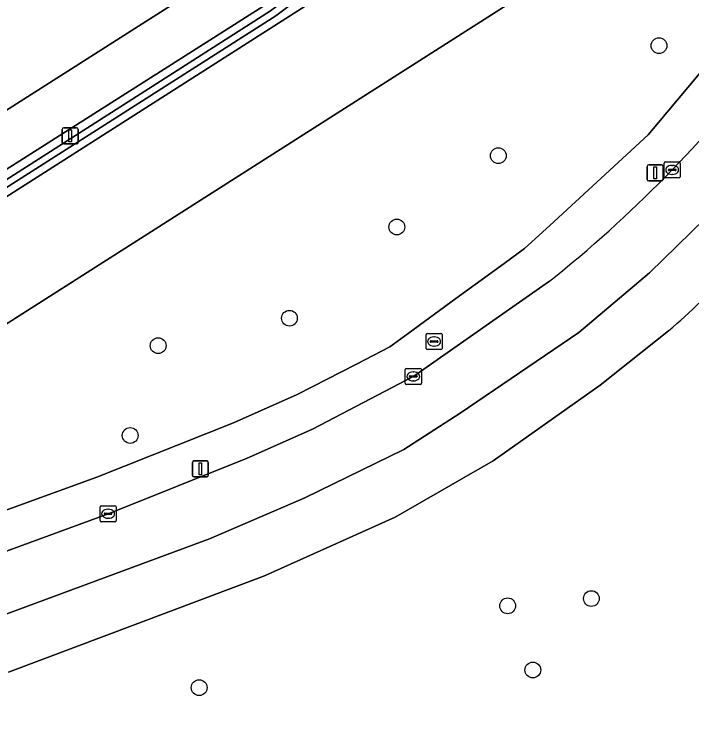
# Model space of a CAD drawing. Extents: x 161477 to 163040, y 383680 to 384871.
# Drawn here: x 162757.7 to 162799.71, y 384187.31 to 384231.75 of the extents above; entities that cross this region are included whole.
import ezdxf

# ---------------------------------------------------------------- set-up
doc = ezdxf.new("R2010")
doc.units = 0
for name, color, linetype in [('IMGEO_Berm_groen', 7, 'Continuous'), ('IMGEO_Berm_open', 7, 'Continuous'), ('IMGEO_Boom', 7, 'Continuous'), ('IMGEO_Fietspad_open', 7, 'Continuous'), ('IMGEO_Kolk', 7, 'Continuous'), ('IMGEO_Lichtmast', 7, 'Continuous'), ('IMGEO_Muur', 7, 'Continuous'), ('IMGEO_Rijbaan_lokaal_gesloten', 7, 'Continuous'), ('IMGEO_Rioolput', 7, 'Continuous')]:
    doc.layers.add(name, color=color, linetype=linetype)

msp = doc.modelspace()

# ---------------------------------------------------------------- linework, layer by layer
at = {"layer": 'IMGEO_Berm_groen'}
for points in [[(162719.917, 384202.066), (162771.611, 384234.986), (162775.495, 384237.856), (162779.29, 384241.257), (162782.718, 384245.18), (162785.955, 384250), (162788.468, 384253.741), (162790.846, 384259.717), (162787.902, 384260.811), (162789.21, 384264.703), (162790.459, 384270.654), (162790.712, 384275.611), (162790.111, 384285.695), (162789.667, 384287.848), (162769.683, 384350.356), (162764.739, 384366.211)], [(162785.094, 384214.111), (162788.072, 384216.285), (162789.353, 384217.22), (162790.909, 384218.65), (162797.016, 384224.261), (162801.934, 384230.137), (162807.132, 384238.152), (162810.448, 384244.753)], [(162807.058, 384244.367), (162806.827, 384244.221), (162804.914, 384242.955), (162740.876, 384202.134), (162728.183, 384194.06), (162727.443, 384193.677), (162725.567, 384192.746), (162726.577, 384189.869), (162762.818, 384203.024), (162771.283, 384206.403), (162775.251, 384208.154), (162778.93, 384210.051), (162780.986, 384211.111), (162782.117, 384211.937), (162785.094, 384214.111)], [(162807.132, 384238.152), (162801.934, 384230.137), (162797.016, 384224.261), (162790.909, 384218.65), (162789.353, 384217.22), (162788.072, 384216.285), (162785.094, 384214.111), (162782.117, 384211.937), (162780.986, 384211.111), (162778.93, 384210.051), (162775.251, 384208.154), (162771.283, 384206.403), (162762.818, 384203.024), (162726.577, 384189.869)], [(162734.631, 384190.167), (162763.576, 384200.784), (162772.131, 384204.201), (162776.199, 384206.012), (162782.483, 384209.301), (162790.898, 384215.194)], [(162798.28, 384212.109), (162794.039, 384208.745), (162787.397, 384204.039), (162781.311, 384200.558), (162773.215, 384196.908), (162757.346, 384190.931)]]:
    msp.add_lwpolyline(points, dxfattribs=at)
for centre, radius, start, end in [((162740.629, 384278.242), 80.635, 308.56553, 322.31196), ((162738.982, 384279.733), 89.941, 311.24671, 314.69401)]:
    msp.add_arc(centre, radius, start, end, dxfattribs=at)
at = {"layer": 'IMGEO_Berm_open'}
for points in [[(162724.124, 384199.308), (162724.556, 384199.583), (162734.477, 384205.927), (162777.691, 384233.503), (162777.229, 384234.156), (162773.925, 384231.646), (162725.026, 384200.481), (162724.888, 384200.831), (162773.596, 384231.968), (162777.519, 384234.877), (162781.265, 384238.179), (162786.441, 384243.903), (162789.342, 384248.157), (162790.322, 384250), (162791.722, 384252.635), (162794.348, 384258.518), (162795.254, 384261.395), (162796.936, 384268.334), (162797.329, 384273.231), (162797.025, 384282.858), (162796.348, 384287.619), (162794.579, 384293.79), (162777.286, 384348.584)], [(162789.615, 384250), (162788.702, 384248.4), (162785.763, 384244.136), (162780.736, 384238.411), (162777.101, 384235.269), (162773.348, 384232.379), (162724.809, 384201.573)]]:
    msp.add_lwpolyline(points, dxfattribs=at)
at = {"layer": 'IMGEO_Boom'}
for centre in [(162797.685, 384229.803), (162787.72, 384222.979), (162781.425, 384218.55), (162774.762, 384212.893), (162766.62, 384211.193), (162764.885, 384205.62), (162793.493, 384195.501), (162788.297, 384195.049), (162789.857, 384191.069), (162769.164, 384189.977)]:
    msp.add_circle(centre, 0.489, dxfattribs=at)
at = {"layer": 'IMGEO_Fietspad_open'}
for points in [[(162790.846, 384259.717), (162788.468, 384253.741), (162785.955, 384250), (162782.718, 384245.18), (162779.29, 384241.257), (162775.495, 384237.856), (162771.611, 384234.986), (162719.917, 384202.066)], [(162724.809, 384201.573), (162773.348, 384232.379), (162777.101, 384235.269), (162780.736, 384238.411), (162785.763, 384244.136), (162788.702, 384248.4), (162789.615, 384250)], [(162796.802, 384245.697), (162789.362, 384240.95), (162777.691, 384233.503), (162734.477, 384205.927), (162724.556, 384199.583), (162724.124, 384199.308), (162727.443, 384193.677), (162728.183, 384194.06), (162740.876, 384202.134), (162804.914, 384242.955)]]:
    msp.add_lwpolyline(points, dxfattribs=at)
at = {"layer": 'IMGEO_Kolk'}
for p, q in [((162798.003, 384221.669), (162798.003, 384222.521)), ((162798.078, 384222.595), (162798.93, 384222.595)), ((162798.491, 384222.375), (162798.516, 384222.375)), ((162799.004, 384222.521), (162799.004, 384221.669)), ((162798.262, 384222.089), (162798.262, 384222.101)), ((162798.7, 384222.052), (162798.302, 384222.052)), ((162798.305, 384222.138), (162798.703, 384222.138)), ((162798.514, 384221.815), (162798.489, 384221.815)), ((162798.746, 384222.101), (162798.746, 384222.089)), ((162798.93, 384221.595), (162798.078, 384221.595)), ((162781.946, 384208.857), (162781.946, 384209.709)), ((162782.021, 384209.783), (162782.873, 384209.783)), ((162782.434, 384209.563), (162782.459, 384209.563)), ((162782.947, 384209.709), (162782.947, 384208.857)), ((162782.205, 384209.277), (162782.205, 384209.289)), ((162782.643, 384209.24), (162782.245, 384209.24)), ((162782.248, 384209.326), (162782.646, 384209.326)), ((162782.457, 384209.003), (162782.432, 384209.003)), ((162782.689, 384209.289), (162782.689, 384209.277)), ((162782.873, 384208.783), (162782.021, 384208.783)), ((162763.012, 384200.336), (162763.012, 384201.188)), ((162763.087, 384201.262), (162763.939, 384201.262)), ((162763.5, 384201.042), (162763.525, 384201.042)), ((162764.013, 384201.188), (162764.013, 384200.336)), ((162763.271, 384200.756), (162763.271, 384200.768)), ((162763.709, 384200.719), (162763.311, 384200.719)), ((162763.314, 384200.805), (162763.712, 384200.805)), ((162763.523, 384200.482), (162763.498, 384200.482)), ((162763.755, 384200.768), (162763.755, 384200.756)), ((162763.939, 384200.262), (162763.087, 384200.262))]:
    msp.add_line(p, q, dxfattribs=at)
for points in [[(162798.003, 384221.669), (162798.003, 384222.521)], [(162798.078, 384222.595), (162798.93, 384222.595)], [(162799.004, 384222.521), (162799.004, 384221.669)], [(162798.93, 384221.595), (162798.078, 384221.595)], [(162781.946, 384208.857), (162781.946, 384209.709)], [(162782.021, 384209.783), (162782.873, 384209.783)], [(162782.947, 384209.709), (162782.947, 384208.857)], [(162782.873, 384208.783), (162782.021, 384208.783)], [(162763.012, 384200.336), (162763.012, 384201.188)], [(162763.087, 384201.262), (162763.939, 384201.262)], [(162764.013, 384201.188), (162764.013, 384200.336)], [(162763.939, 384200.262), (162763.087, 384200.262)]]:
    msp.add_lwpolyline(points, dxfattribs=at)
for centre, radius, start, end in [((162798.08, 384222.519), 0.0765, 91.552, 178.448), ((162798.08, 384222.519), 0.0765, 91.552, 178.448), ((162798.928, 384222.519), 0.0765, 1.552, 88.448), ((162798.928, 384222.519), 0.0765, 1.552, 88.448), ((162798.302, 384222.098), 0.0403, 85.8775, 175.7526), ((162798.299, 384222.088), 0.0366, 178.938, 274.7102), ((162798.703, 384222.095), 0.043, 264.8664, 352.4533), ((162798.707, 384222.1), 0.0386, 1.7309, 96.639), ((162798.08, 384221.671), 0.0765, 181.552, 268.448), ((162798.08, 384221.671), 0.0765, 181.552, 268.448), ((162798.928, 384221.671), 0.0765, 271.552, 358.448), ((162798.928, 384221.671), 0.0765, 271.552, 358.448), ((162782.023, 384209.707), 0.0765, 91.552, 178.448), ((162782.023, 384209.707), 0.0765, 91.552, 178.448), ((162782.871, 384209.707), 0.0765, 1.552, 88.448), ((162782.871, 384209.707), 0.0765, 1.552, 88.448), ((162782.245, 384209.286), 0.0403, 85.8775, 175.7526), ((162782.242, 384209.276), 0.0366, 178.938, 274.7102), ((162782.646, 384209.283), 0.043, 264.8664, 352.4533), ((162782.65, 384209.288), 0.0386, 1.7309, 96.639), ((162782.023, 384208.859), 0.0765, 181.552, 268.448), ((162782.023, 384208.859), 0.0765, 181.552, 268.448), ((162782.871, 384208.859), 0.0765, 271.552, 358.448), ((162782.871, 384208.859), 0.0765, 271.552, 358.448), ((162763.089, 384201.186), 0.0765, 91.552, 178.448), ((162763.089, 384201.186), 0.0765, 91.552, 178.448), ((162763.937, 384201.186), 0.0765, 1.552, 88.448), ((162763.937, 384201.186), 0.0765, 1.552, 88.448), ((162763.311, 384200.765), 0.0403, 85.8775, 175.7526), ((162763.308, 384200.755), 0.0366, 178.938, 274.7102), ((162763.712, 384200.762), 0.043, 264.8664, 352.4533), ((162763.716, 384200.767), 0.0386, 1.7309, 96.639), ((162763.089, 384200.338), 0.0765, 181.552, 268.448), ((162763.089, 384200.338), 0.0765, 181.552, 268.448), ((162763.937, 384200.338), 0.0765, 271.552, 358.448), ((162763.937, 384200.338), 0.0765, 271.552, 358.448)]:
    msp.add_arc(centre, radius, start, end, dxfattribs=at)
for centre, major_axis, ratio, start_param, end_param in [((162798.49, 384222.095), (-0.387, 0.002), 0.722429, 4.712389, 7.853982), ((162798.515, 384222.095), (-0.39, 0.002), 0.717154, 1.570796, 4.712389), ((162782.433, 384209.283), (-0.387, 0.002), 0.722429, 4.712389, 7.853982), ((162782.458, 384209.283), (-0.39, 0.002), 0.717154, 1.570796, 4.712389), ((162763.499, 384200.762), (-0.387, 0.002), 0.722429, 4.712389, 7.853982), ((162763.524, 384200.762), (-0.39, 0.002), 0.717154, 1.570796, 4.712389)]:
    msp.add_ellipse(centre, major_axis=major_axis, ratio=ratio, start_param=start_param, end_param=end_param, dxfattribs=at)
at = {"layer": 'IMGEO_Lichtmast'}
for p, q in [((162760.666, 384223.803), (162760.666, 384224.603)), ((162760.666, 384224.603), (162760.666, 384223.803)), ((162760.766, 384224.703), (162761.556, 384224.703)), ((162761.556, 384224.703), (162760.766, 384224.703)), ((162761.656, 384224.603), (162761.656, 384223.803)), ((162761.656, 384223.803), (162761.656, 384224.603)), ((162761.556, 384223.703), (162760.766, 384223.703)), ((162760.766, 384223.703), (162761.556, 384223.703)), ((162796.951, 384221.509), (162796.951, 384222.309)), ((162796.951, 384222.309), (162796.951, 384221.509)), ((162797.051, 384222.409), (162797.841, 384222.409)), ((162797.841, 384222.409), (162797.051, 384222.409)), ((162797.941, 384222.309), (162797.941, 384221.509)), ((162797.941, 384221.509), (162797.941, 384222.309)), ((162797.841, 384221.409), (162797.051, 384221.409)), ((162797.051, 384221.409), (162797.841, 384221.409)), ((162768.84, 384204.043), (162769.63, 384204.043)), ((162769.63, 384204.043), (162768.84, 384204.043)), ((162768.74, 384203.143), (162768.74, 384203.943)), ((162768.74, 384203.943), (162768.74, 384203.143)), ((162769.73, 384203.943), (162769.73, 384203.143)), ((162769.73, 384203.143), (162769.73, 384203.943)), ((162769.63, 384203.043), (162768.84, 384203.043)), ((162768.84, 384203.043), (162769.63, 384203.043))]:
    msp.add_line(p, q, dxfattribs=at)
for points in [[(162761.086, 384224.578), (162761.236, 384224.578), (162761.236, 384223.828), (162761.086, 384223.828), (162761.086, 384224.578)], [(162797.371, 384222.284), (162797.521, 384222.284), (162797.521, 384221.534), (162797.371, 384221.534), (162797.371, 384222.284)], [(162769.16, 384203.918), (162769.31, 384203.918), (162769.31, 384203.168), (162769.16, 384203.168), (162769.16, 384203.918)]]:
    msp.add_lwpolyline(points, dxfattribs=at)
for centre, start, end in [((162760.766, 384224.603), 90, 180), ((162760.766, 384224.603), 90, 180), ((162761.556, 384224.603), 0, 90), ((162761.556, 384224.603), 360, 90), ((162760.766, 384223.803), 180, 270), ((162760.766, 384223.803), 180, 270), ((162761.556, 384223.803), 270, 0), ((162761.556, 384223.803), 270, 0), ((162797.051, 384222.309), 90, 180), ((162797.051, 384222.309), 90, 180), ((162797.841, 384222.309), 0, 90), ((162797.841, 384222.309), 360, 90), ((162797.051, 384221.509), 180, 270), ((162797.051, 384221.509), 180, 270), ((162797.841, 384221.509), 270, 0), ((162797.841, 384221.509), 270, 0), ((162768.84, 384203.943), 90, 180), ((162768.84, 384203.943), 90, 180), ((162769.63, 384203.943), 0, 90), ((162769.63, 384203.943), 360, 90), ((162768.84, 384203.143), 180, 270), ((162768.84, 384203.143), 180, 270), ((162769.63, 384203.143), 270, 0), ((162769.63, 384203.143), 270, 0)]:
    msp.add_arc(centre, 0.1, start, end, dxfattribs=at)
at = {"layer": 'IMGEO_Muur'}
msp.add_lwpolyline([(162773.925, 384231.646), (162777.229, 384234.156), (162777.717, 384234.527), (162781.533, 384237.848), (162786.861, 384243.791), (162789.711, 384248.086), (162790.715, 384250), (162791.628, 384251.74), (162792.546, 384253.491), (162794.62, 384258.195), (162794.691, 384258.357), (162794.348, 384258.518), (162791.722, 384252.635), (162790.322, 384250), (162789.342, 384248.157), (162786.441, 384243.903), (162781.265, 384238.179), (162777.519, 384234.877), (162773.596, 384231.968), (162724.888, 384200.831), (162725.026, 384200.481)], close=True, dxfattribs=at)
at = {"layer": 'IMGEO_Rijbaan_lokaal_gesloten'}
for points in [[(162643.536, 384156.751), (162690.226, 384171.252), (162715.52, 384179.603), (162731.216, 384185.154), (162754.262, 384193.456), (162769.809, 384199.206), (162775.708, 384201.757), (162781.856, 384204.757), (162785.355, 384207.007), (162792.704, 384212.008), (162797.102, 384215.708), (162801.402, 384219.909), (162804.101, 384223.009), (162808.4, 384228.31), (162812.928, 384234.488)], [(162812.853, 384228.459), (162812.928, 384234.488), (162808.4, 384228.31), (162804.101, 384223.009), (162801.402, 384219.909), (162797.102, 384215.708), (162792.704, 384212.008), (162785.355, 384207.007), (162781.856, 384204.757), (162775.708, 384201.757), (162769.809, 384199.206), (162754.262, 384193.456), (162731.216, 384185.154), (162715.52, 384179.603), (162690.226, 384171.252), (162643.536, 384156.751)], [(162790.898, 384215.194), (162782.483, 384209.301), (162776.199, 384206.012), (162772.131, 384204.201), (162763.576, 384200.784), (162734.631, 384190.167), (162727.37, 384187.604), (162715.605, 384183.451), (162692.185, 384175.758), (162647.442, 384161.902)], [(162757.346, 384190.931), (162773.215, 384196.908), (162781.311, 384200.558), (162787.397, 384204.039), (162794.039, 384208.745), (162798.28, 384212.109)]]:
    msp.add_lwpolyline(points, dxfattribs=at)
for centre, radius, start, end in [((162740.629, 384278.242), 80.635, 308.56553, 322.31196), ((162738.982, 384279.733), 89.941, 311.24671, 314.69401)]:
    msp.add_arc(centre, radius, start, end, dxfattribs=at)
at = {"layer": 'IMGEO_Rioolput'}
for p, q in [((162783.236, 384211.023), (162783.236, 384211.875)), ((162783.311, 384211.949), (162784.163, 384211.949)), ((162783.724, 384211.729), (162783.749, 384211.729)), ((162784.237, 384211.875), (162784.237, 384211.023)), ((162783.495, 384211.443), (162783.495, 384211.455)), ((162783.933, 384211.406), (162783.535, 384211.406)), ((162783.538, 384211.492), (162783.936, 384211.492)), ((162783.747, 384211.169), (162783.722, 384211.169)), ((162783.979, 384211.455), (162783.979, 384211.443)), ((162784.163, 384210.949), (162783.311, 384210.949))]:
    msp.add_line(p, q, dxfattribs=at)
for points in [[(162783.236, 384211.023), (162783.236, 384211.875)], [(162783.311, 384211.949), (162784.163, 384211.949)], [(162784.237, 384211.875), (162784.237, 384211.023)], [(162784.163, 384210.949), (162783.311, 384210.949)]]:
    msp.add_lwpolyline(points, dxfattribs=at)
for centre, radius, start, end in [((162783.313, 384211.873), 0.0765, 91.552, 178.448), ((162783.313, 384211.873), 0.0765, 91.552, 178.448), ((162784.161, 384211.873), 0.0765, 1.552, 88.448), ((162784.161, 384211.873), 0.0765, 1.552, 88.448), ((162783.535, 384211.452), 0.0403, 85.8775, 175.7526), ((162783.532, 384211.442), 0.0366, 178.938, 274.7102), ((162783.936, 384211.449), 0.043, 264.8664, 352.4533), ((162783.94, 384211.454), 0.0386, 1.7309, 96.639), ((162783.313, 384211.025), 0.0765, 181.552, 268.448), ((162783.313, 384211.025), 0.0765, 181.552, 268.448), ((162784.161, 384211.025), 0.0765, 271.552, 358.448), ((162784.161, 384211.025), 0.0765, 271.552, 358.448)]:
    msp.add_arc(centre, radius, start, end, dxfattribs=at)
for centre, major_axis, ratio, start_param, end_param in [((162783.723, 384211.449), (-0.387, 0.002), 0.722429, 4.712389, 7.853982), ((162783.748, 384211.449), (-0.39, 0.002), 0.717154, 1.570796, 4.712389)]:
    msp.add_ellipse(centre, major_axis=major_axis, ratio=ratio, start_param=start_param, end_param=end_param, dxfattribs=at)

doc.saveas('drawing.dxf')
